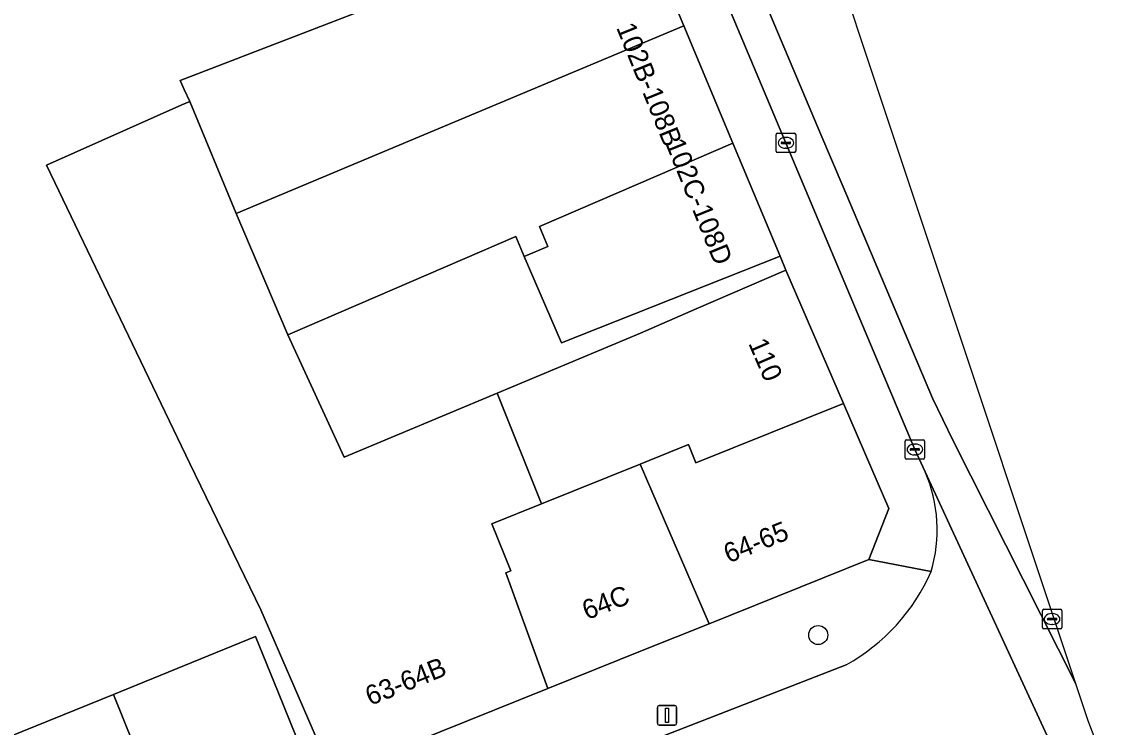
# Model space of a CAD drawing. Extents: x 160377 to 161131, y 383938 to 384853.
# Drawn here: x 160832.9 to 160889.1, y 384758.3 to 384794.4 of the extents above; entities that cross this region are included whole.
import ezdxf

# ---------------------------------------------------------------- set-up
doc = ezdxf.new("R2010")
doc.units = 0
for name, color, linetype in [('IMGEO_Boom', 7, 'Continuous'), ('IMGEO_Erf', 7, 'Continuous'), ('IMGEO_Kolk', 7, 'Continuous'), ('IMGEO_Lichtmast', 7, 'Continuous'), ('IMGEO_Pand', 7, 'Continuous'), ('IMGEO_Pand_nummerreeks', 7, 'Continuous'), ('IMGEO_Rijbaan_lokaal_gesloten', 7, 'Continuous'), ('IMGEO_Rijbaan_lokaal_open', 7, 'Continuous'), ('IMGEO_Rioolput', 7, 'Continuous'), ('IMGEO_Voetpad_open', 7, 'Continuous')]:
    doc.layers.add(name, color=color, linetype=linetype)

msp = doc.modelspace()

# ---------------------------------------------------------------- linework, layer by layer
at = {"layer": 'IMGEO_Boom'}
msp.add_circle((160873.751, 384762.993), 0.489, dxfattribs=at)
at = {"layer": 'IMGEO_Erf'}
msp.add_lwpolyline([(160830.288, 384756.983), (160837.596, 384759.954), (160844.883, 384762.916), (160846.044, 384760.058), (160847.927, 384755.425), (160848.836, 384755.81), (160846.849, 384760.399), (160845.163, 384764.294), (160841.516, 384771.779), (160834.161, 384787.07), (160841.105, 384790.164), (160841.511, 384790.345), (160841.231, 384790.953), (160841.02, 384791.41), (160852.979, 384796.034), (160850.074, 384802.934), (160849.33, 384804.182), (160844.716, 384802.258), (160842.202, 384801.21), (160841.943, 384802.54), (160831.831, 384800.571)], dxfattribs=at)
msp.add_lwpolyline([(160858.673, 384782.401), (160858.248, 384783.415), (160846.539, 384778.381), (160849.432, 384772.107), (160857.278, 384775.389), (160864.642, 384778.47), (160867.497, 384779.706), (160872.085, 384781.693), (160871.799, 384782.418), (160860.589, 384777.971)], close=True, dxfattribs=at)
at = {"layer": 'IMGEO_Kolk'}
for p, q in [((160871.595, 384787.796), (160871.595, 384788.648)), ((160871.67, 384788.722), (160872.522, 384788.722)), ((160872.083, 384788.502), (160872.108, 384788.502)), ((160872.596, 384788.648), (160872.596, 384787.796)), ((160871.854, 384788.216), (160871.854, 384788.228)), ((160872.292, 384788.179), (160871.894, 384788.179)), ((160871.897, 384788.265), (160872.295, 384788.265)), ((160872.106, 384787.942), (160872.081, 384787.942)), ((160872.338, 384788.228), (160872.338, 384788.216)), ((160872.522, 384787.722), (160871.67, 384787.722)), ((160878.208, 384772.08), (160878.208, 384772.932)), ((160878.283, 384773.006), (160879.135, 384773.006)), ((160878.696, 384772.786), (160878.721, 384772.786)), ((160879.209, 384772.932), (160879.209, 384772.08)), ((160878.467, 384772.5), (160878.467, 384772.512)), ((160878.905, 384772.463), (160878.507, 384772.463)), ((160878.51, 384772.549), (160878.908, 384772.549)), ((160878.719, 384772.226), (160878.694, 384772.226)), ((160878.951, 384772.512), (160878.951, 384772.5)), ((160879.135, 384772.006), (160878.283, 384772.006))]:
    msp.add_line(p, q, dxfattribs=at)
for points in [[(160871.595, 384787.796), (160871.595, 384788.648)], [(160871.67, 384788.722), (160872.522, 384788.722)], [(160872.596, 384788.648), (160872.596, 384787.796)], [(160872.522, 384787.722), (160871.67, 384787.722)], [(160878.208, 384772.08), (160878.208, 384772.932)], [(160878.283, 384773.006), (160879.135, 384773.006)], [(160879.209, 384772.932), (160879.209, 384772.08)], [(160879.135, 384772.006), (160878.283, 384772.006)]]:
    msp.add_lwpolyline(points, dxfattribs=at)
for centre, radius, start, end in [((160871.672, 384788.646), 0.0765, 91.552, 178.448), ((160871.672, 384788.646), 0.0765, 91.552, 178.448), ((160872.52, 384788.646), 0.0765, 1.552, 88.448), ((160872.52, 384788.646), 0.0765, 1.552, 88.448), ((160871.894, 384788.225), 0.0403, 85.8775, 175.7526), ((160871.891, 384788.215), 0.0366, 178.938, 274.7102), ((160872.295, 384788.222), 0.043, 264.8664, 352.4533), ((160872.299, 384788.227), 0.0386, 1.7309, 96.639), ((160871.672, 384787.798), 0.0765, 181.552, 268.448), ((160871.672, 384787.798), 0.0765, 181.552, 268.448), ((160872.52, 384787.798), 0.0765, 271.552, 358.448), ((160872.52, 384787.798), 0.0765, 271.552, 358.448), ((160878.285, 384772.93), 0.0765, 91.552, 178.448), ((160878.285, 384772.93), 0.0765, 91.552, 178.448), ((160879.133, 384772.93), 0.0765, 1.552, 88.448), ((160879.133, 384772.93), 0.0765, 1.552, 88.448), ((160878.507, 384772.509), 0.0403, 85.8775, 175.7526), ((160878.504, 384772.499), 0.0366, 178.938, 274.7102), ((160878.908, 384772.506), 0.043, 264.8664, 352.4533), ((160878.912, 384772.511), 0.0386, 1.7309, 96.639), ((160878.285, 384772.082), 0.0765, 181.552, 268.448), ((160878.285, 384772.082), 0.0765, 181.552, 268.448), ((160879.133, 384772.082), 0.0765, 271.552, 358.448), ((160879.133, 384772.082), 0.0765, 271.552, 358.448)]:
    msp.add_arc(centre, radius, start, end, dxfattribs=at)
for centre, major_axis, ratio, start_param, end_param in [((160872.082, 384788.222), (-0.387, 0.002), 0.722429, 4.712389, 7.853982), ((160872.107, 384788.222), (-0.39, 0.002), 0.717154, 1.570796, 4.712389), ((160878.695, 384772.506), (-0.387, 0.002), 0.722429, 4.712389, 7.853982), ((160878.72, 384772.506), (-0.39, 0.002), 0.717154, 1.570796, 4.712389)]:
    msp.add_ellipse(centre, major_axis=major_axis, ratio=ratio, start_param=start_param, end_param=end_param, dxfattribs=at)
at = {"layer": 'IMGEO_Lichtmast'}
for p, q in [((160865.499, 384758.478), (160865.499, 384759.278)), ((160865.499, 384759.278), (160865.499, 384758.478)), ((160865.599, 384759.378), (160866.389, 384759.378)), ((160866.389, 384759.378), (160865.599, 384759.378)), ((160866.489, 384759.278), (160866.489, 384758.478)), ((160866.489, 384758.478), (160866.489, 384759.278)), ((160866.389, 384758.378), (160865.599, 384758.378)), ((160865.599, 384758.378), (160866.389, 384758.378))]:
    msp.add_line(p, q, dxfattribs=at)
msp.add_lwpolyline([(160865.919, 384759.253), (160866.069, 384759.253), (160866.069, 384758.503), (160865.919, 384758.503), (160865.919, 384759.253)], dxfattribs=at)
for centre, start, end in [((160865.599, 384759.278), 90, 180), ((160865.599, 384759.278), 90, 180), ((160866.389, 384759.278), 0, 90), ((160866.389, 384759.278), 360, 90), ((160865.599, 384758.478), 180, 270), ((160865.599, 384758.478), 180, 270), ((160866.389, 384758.478), 270, 0), ((160866.389, 384758.478), 270, 0)]:
    msp.add_arc(centre, 0.1, start, end, dxfattribs=at)
at = {"layer": 'IMGEO_Pand'}
for points in [[(160852.979, 384796.034), (160841.02, 384791.41), (160841.231, 384790.953), (160841.511, 384790.345), (160843.887, 384784.597), (160866.858, 384794.216), (160864.177, 384800.619)], [(160869.374, 384788.207), (160866.858, 384794.216), (160843.887, 384784.597), (160846.539, 384778.381), (160858.248, 384783.415), (160858.673, 384782.401), (160859.885, 384782.908), (160859.454, 384783.938)], [(160859.89, 384760.251), (160857.724, 384766.175), (160857.978, 384766.277), (160857.006, 384768.696), (160859.553, 384769.72), (160857.278, 384775.389), (160849.432, 384772.107), (160846.539, 384778.381), (160843.887, 384784.597), (160841.511, 384790.345), (160841.105, 384790.164), (160834.161, 384787.07), (160841.516, 384771.779), (160845.163, 384764.294), (160846.849, 384760.399), (160848.836, 384755.81)], [(160869.374, 384788.207), (160859.454, 384783.938), (160859.885, 384782.908), (160858.673, 384782.401), (160860.589, 384777.971), (160871.799, 384782.418)], [(160864.618, 384771.757), (160867.1, 384772.755), (160867.475, 384771.823), (160875.042, 384774.864), (160872.085, 384781.693), (160867.497, 384779.706), (160864.642, 384778.47), (160857.278, 384775.389), (160859.553, 384769.72)], [(160864.618, 384771.757), (160868.156, 384763.572), (160876.349, 384766.863), (160877.37, 384769.486), (160876.822, 384770.752), (160875.042, 384774.864), (160867.475, 384771.823), (160867.1, 384772.755)], [(160864.618, 384771.757), (160859.553, 384769.72), (160857.006, 384768.696), (160857.978, 384766.277), (160857.724, 384766.175), (160859.89, 384760.251), (160864.813, 384762.229), (160868.156, 384763.572)], [(160840.612, 384752.475), (160847.927, 384755.425), (160846.044, 384760.058), (160844.883, 384762.916), (160837.596, 384759.954)], [(160840.612, 384752.475), (160837.596, 384759.954), (160830.288, 384756.983), (160833.104, 384750), (160833.296, 384749.525), (160834.475, 384750)]]:
    msp.add_lwpolyline(points, close=True, dxfattribs=at)
at = {"layer": 'IMGEO_Rijbaan_lokaal_gesloten'}
for points in [[(160886.966, 384760.496), (160864.45, 384828.072), (160864.399, 384828.063), (160864.501, 384827.722), (160864.539, 384827.536), (160865.394, 384823.407), (160866.237, 384819.431), (160866.4, 384818.663)], [(160864, 384807.093), (160866.161, 384802.326), (160878.709, 384772.506), (160879.235, 384771.364), (160887.066, 384754.425), (160887.323, 384753.87), (160888.245, 384754.249), (160889.132, 384754.582), (160887.597, 384758.602), (160886.966, 384760.496)], [(160886.966, 384760.496), (160886.965, 384760.498), (160880.669, 384772.955), (160879.606, 384775.136), (160875.027, 384785.965), (160873.889, 384788.656), (160866.525, 384806.071)], [(160866.525, 384806.071), (160873.889, 384788.656), (160875.027, 384785.965), (160879.606, 384775.136), (160880.669, 384772.955), (160886.965, 384760.498), (160886.966, 384760.496)]]:
    msp.add_lwpolyline(points, dxfattribs=at)
at = {"layer": 'IMGEO_Rijbaan_lokaal_open'}
for points in [[(160887.066, 384754.425), (160879.235, 384771.364)], [(160875.178, 384761.474), (160820.307, 384740.149)]]:
    msp.add_lwpolyline(points, dxfattribs=at)
for centre, radius, start, end in [((160872.333, 384768.385), 7.518, 343.5525, 23.3488), ((160870.399, 384770.219), 9.966, 298.6543, 336.5661)]:
    msp.add_arc(centre, radius, start, end, dxfattribs=at)
at = {"layer": 'IMGEO_Rioolput'}
for p, q in [((160885.324, 384764.314), (160886.176, 384764.314)), ((160885.249, 384763.388), (160885.249, 384764.24)), ((160885.508, 384763.808), (160885.508, 384763.82)), ((160885.946, 384763.771), (160885.548, 384763.771)), ((160885.551, 384763.857), (160885.949, 384763.857)), ((160885.737, 384764.094), (160885.762, 384764.094)), ((160885.992, 384763.82), (160885.992, 384763.808)), ((160886.25, 384764.24), (160886.25, 384763.388)), ((160886.176, 384763.314), (160885.324, 384763.314)), ((160885.76, 384763.534), (160885.735, 384763.534))]:
    msp.add_line(p, q, dxfattribs=at)
for points in [[(160885.324, 384764.314), (160886.176, 384764.314)], [(160885.249, 384763.388), (160885.249, 384764.24)], [(160886.25, 384764.24), (160886.25, 384763.388)], [(160886.176, 384763.314), (160885.324, 384763.314)]]:
    msp.add_lwpolyline(points, dxfattribs=at)
for centre, radius, start, end in [((160885.326, 384764.238), 0.0765, 91.552, 178.448), ((160885.326, 384764.238), 0.0765, 91.552, 178.448), ((160886.174, 384764.238), 0.0765, 1.552, 88.448), ((160886.174, 384764.238), 0.0765, 1.552, 88.448), ((160885.548, 384763.817), 0.0403, 85.8775, 175.7526), ((160885.545, 384763.807), 0.0366, 178.938, 274.7102), ((160885.949, 384763.814), 0.043, 264.8664, 352.4533), ((160885.953, 384763.819), 0.0386, 1.7309, 96.639), ((160885.326, 384763.39), 0.0765, 181.552, 268.448), ((160885.326, 384763.39), 0.0765, 181.552, 268.448), ((160886.174, 384763.39), 0.0765, 271.552, 358.448), ((160886.174, 384763.39), 0.0765, 271.552, 358.448)]:
    msp.add_arc(centre, radius, start, end, dxfattribs=at)
for centre, major_axis, ratio, start_param, end_param in [((160885.736, 384763.814), (-0.387, 0.002), 0.722429, 4.712389, 7.853982), ((160885.761, 384763.814), (-0.39, 0.002), 0.717154, 1.570796, 4.712389)]:
    msp.add_ellipse(centre, major_axis=major_axis, ratio=ratio, start_param=start_param, end_param=end_param, dxfattribs=at)
at = {"layer": 'IMGEO_Voetpad_open'}
for points in [[(160861.248, 384807.613), (160864.177, 384800.619), (160866.858, 384794.216), (160869.374, 384788.207), (160871.799, 384782.418), (160872.085, 384781.693), (160875.042, 384774.864), (160876.822, 384770.752), (160877.37, 384769.486), (160876.349, 384766.863), (160879.543, 384766.256)], [(160879.235, 384771.364), (160878.709, 384772.506), (160866.161, 384802.326)], [(160879.543, 384766.256), (160876.349, 384766.863), (160868.156, 384763.572), (160864.813, 384762.229), (160859.89, 384760.251), (160848.836, 384755.81), (160847.927, 384755.425), (160840.612, 384752.475), (160834.475, 384750), (160833.296, 384749.525), (160825.98, 384746.574), (160826.038, 384746.431), (160795.715, 384733.952), (160795.472, 384734.16), (160792.777, 384731.112), (160793.853, 384730.09)], [(160820.307, 384740.149), (160875.178, 384761.474)]]:
    msp.add_lwpolyline(points, dxfattribs=at)
for centre, radius, start, end in [((160872.333, 384768.385), 7.518, 343.5525, 23.3488), ((160870.399, 384770.219), 9.966, 298.6543, 336.5661)]:
    msp.add_arc(centre, radius, start, end, dxfattribs=at)

# ---------------------------------------------------------------- texts
at = {"layer": 'IMGEO_Pand_nummerreeks'}
for s, rotation, p in [('102B-108B', 292.0615, (160863.377, 384794.137)), ('102C-108D', 292.1201, (160865.898, 384788.202)), ('110', 293.4101, (160870.152, 384777.946)), ('64-65', 21.7394, (160869.148, 384766.665)), ('64C', 21.3396, (160861.888, 384763.754)), ('63-64B', 21.8825, (160850.77, 384759.36))]:
    msp.add_text(s, height=1, rotation=rotation, dxfattribs=at).set_placement(p)

doc.saveas('drawing.dxf')
